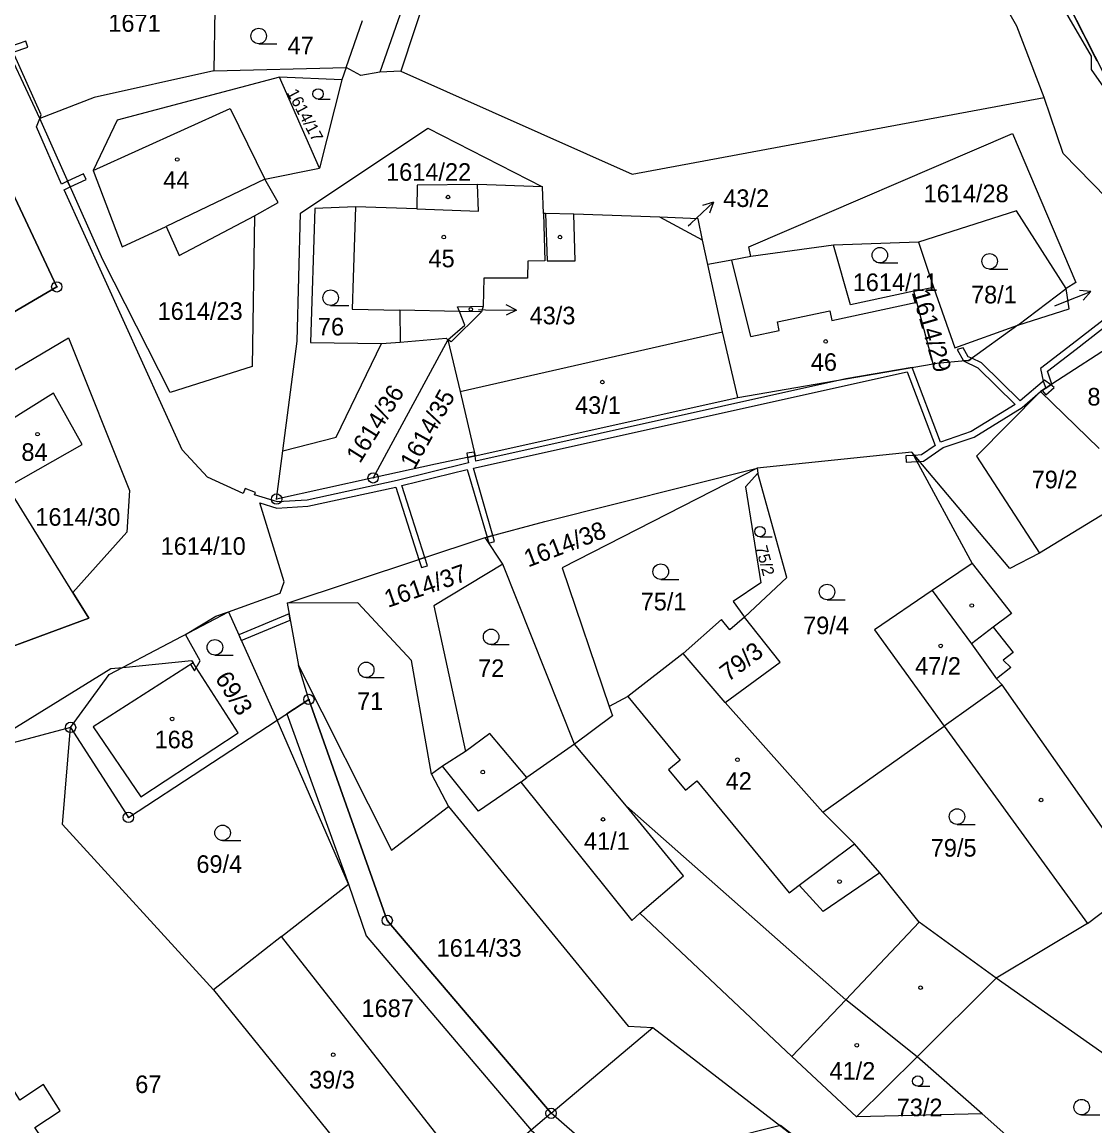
# Model space of a CAD drawing. Extents: x -680203 to -673936, y -1102717 to -1093650.
# Drawn here: x -676702.8 to -676599.2, y -1101195.8 to -1101089.1 of the extents above; entities that cross this region are included whole.
import ezdxf

# ---------------------------------------------------------------- set-up
doc = ezdxf.new("R2010")
doc.units = 0
for name, color, linetype in [('SOxx02xx_Koleje_param další_Popis10', 7, 'Continuous'), ('SOxx02xx_Staničení_Popis10', 7, 'Continuous'), ('SOxxxxxx_Koleje_hlavní_body_Popis10', 7, 'Continuous'), ('SOxxxxxx_Koleje_LN_parametry_Popis10', 7, 'Continuous'), ('SOxxxxxx_Koleje_param další_Popis10', 7, 'Continuous'), ('SOxxxxxx_Osa_bod_P', 7, 'Continuous'), ('SOxxxxxx_Staničení_Popis10', 7, 'Continuous'), ('x_prac', 7, 'Continuous')]:
    doc.layers.add(name, color=color, linetype=linetype)

msp = doc.modelspace()

# ---------------------------------------------------------------- linework, layer by layer
at = {"layer": 'SOxx02xx_Koleje_param další_Popis10'}
for centre, radius in [((-676699.47, -1101114.7), 0.5), ((-676699.47, -1101114.7), 0.0303), ((-676668.9, -1101133.16), 0.5), ((-676668.9, -1101133.16), 0.0303), ((-676678.23, -1101135.21), 0.5), ((-676678.23, -1101135.21), 0.0303), ((-676675.11, -1101154.58), 0.5), ((-676675.11, -1101154.58), 0.0303), ((-676698.14, -1101157.28), 0.5), ((-676698.14, -1101157.28), 0.0303), ((-676692.55, -1101165.98), 0.5), ((-676692.55, -1101165.98), 0.0303), ((-676667.54, -1101175.93), 0.5), ((-676667.54, -1101175.93), 0.0303), ((-676651.71, -1101194.58), 0.5), ((-676651.71, -1101194.58), 0.0303)]:
    msp.add_circle(centre, radius, dxfattribs=at)
at = {"layer": 'SOxx02xx_Staničení_Popis10'}
for p, q in [((-676638.21, -1101108.58), (-676636.02, -1101106.53)), ((-676636.02, -1101106.53), (-676637.09, -1101106.85)), ((-676636.02, -1101106.53), (-676636.41, -1101107.58)), ((-676638.46, -1101108.81), (-676638.21, -1101108.58)), ((-676602.32, -1101116.26), (-676599.54, -1101115.14)), ((-676599.54, -1101115.14), (-676600.65, -1101115.05)), ((-676599.54, -1101115.14), (-676600.28, -1101115.98)), ((-676603.03, -1101116.54), (-676602.32, -1101116.26)), ((-676658.72, -1101116.9), (-676658.05, -1101116.91)), ((-676658.05, -1101116.91), (-676655.05, -1101116.96)), ((-676655.05, -1101116.96), (-676656.06, -1101117.45)), ((-676655.05, -1101116.96), (-676656.04, -1101116.44))]:
    msp.add_line(p, q, dxfattribs=at)
at = {"layer": 'SOxxxxxx_Koleje_hlavní_body_Popis10'}
for p, q in [((-676679.96, -1101091.21), (-676678.21, -1101091.21)), ((-676674.21, -1101096.56), (-676673.04, -1101096.56)), ((-676619.94, -1101112.39), (-676618.19, -1101112.39)), ((-676609.33, -1101112.98), (-676607.58, -1101112.98)), ((-676673.01, -1101116.5), (-676671.26, -1101116.5)), ((-676631.53, -1101138.86), (-676630.35, -1101138.86)), ((-676641.11, -1101142.98), (-676639.36, -1101142.98)), ((-676625.04, -1101144.94), (-676623.29, -1101144.94)), ((-676657.5, -1101149.28), (-676655.75, -1101149.28)), ((-676684.19, -1101150.29), (-676682.44, -1101150.29)), ((-676669.57, -1101152.47), (-676667.82, -1101152.47)), ((-676612.48, -1101166.65), (-676610.73, -1101166.65)), ((-676683.45, -1101168.22), (-676681.7, -1101168.22)), ((-676616.28, -1101191.96), (-676615.1, -1101191.96)), ((-676600.44, -1101194.73), (-676598.69, -1101194.73))]:
    msp.add_line(p, q, dxfattribs=at)
for centre, radius in [((-676679.96, -1101090.46), 0.75), ((-676674.22, -1101096.06), 0.502), ((-676619.94, -1101111.64), 0.75), ((-676609.33, -1101112.23), 0.75), ((-676673.01, -1101115.75), 0.75), ((-676631.53, -1101138.36), 0.502), ((-676641.11, -1101142.23), 0.75), ((-676625.04, -1101144.19), 0.75), ((-676657.5, -1101148.53), 0.75), ((-676684.19, -1101149.54), 0.75), ((-676669.57, -1101151.72), 0.75), ((-676612.48, -1101165.9), 0.75), ((-676683.45, -1101167.47), 0.75), ((-676616.28, -1101191.46), 0.502), ((-676600.44, -1101193.98), 0.75)]:
    msp.add_circle(centre, radius, dxfattribs=at)
at = {"layer": 'SOxxxxxx_Koleje_LN_parametry_Popis10'}
for points in [[(-676603.83, -1101084.97), (-676599.53, -1101092.39), (-676599.52, -1101093.7), (-676594.87, -1101100.32)], [(-676598.93, -1101092.88), (-676601.57, -1101087.67)], [(-676711.15, -1101089.9), (-676699.47, -1101114.7), (-676709.92, -1101120.83)], [(-676603.42, -1101124.17), (-676604.02, -1101123.72), (-676606.37, -1101125.72), (-676610.13, -1101122.03), (-676611.06, -1101121.6), (-676611.35, -1101121.81), (-676611.86, -1101121.86), (-676610.47, -1101122.53), (-676606.86, -1101126.08), (-676611.1, -1101128.69), (-676614.09, -1101129.7), (-676616.82, -1101122.5), (-676623.24, -1101123.6), (-676658.97, -1101131.54), (-676659.05, -1101131.03), (-676659.78, -1101131.18), (-676659.7, -1101131.72), (-676666.58, -1101133.41), (-676675.29, -1101135.31), (-676678.14, -1101135.48), (-676680.35, -1101134.81), (-676680.26, -1101134.58), (-676681.27, -1101134.19), (-676681.46, -1101134.68), (-676684.91, -1101133.11), (-676687.34, -1101130.44), (-676698.76, -1101105.32), (-676698.17, -1101105.04), (-676698.42, -1101104.49), (-676699.01, -1101104.77), (-676701.42, -1101099.23), (-676701.12, -1101098.43), (-676700.97, -1101098.07), (-676703.7, -1101092.01), (-676702.27, -1101091.54), (-676702.46, -1101090.97), (-676703.94, -1101091.46)], [(-676597.65, -1101117.37), (-676601.34, -1101120.24), (-676604.41, -1101122.6), (-676604.16, -1101123.82), (-676603.9, -1101124.48), (-676603.32, -1101124.11), (-676603.75, -1101122.84), (-676600.98, -1101120.72), (-676597.29, -1101117.85)], [(-676708.32, -1101125.51), (-676698.35, -1101119.64), (-676692.44, -1101134.38), (-676692.71, -1101138.41), (-676697.92, -1101144.24), (-676696.37, -1101146.73), (-676710.15, -1101151.81)], [(-676706.52, -1101159.15), (-676694.26, -1101151.6), (-676693.1, -1101151.49), (-676686.44, -1101150.82), (-676686.3, -1101151.04), (-676686.55, -1101151.2), (-676686.16, -1101151.8), (-676686, -1101151.51), (-676685.63, -1101150.84), (-676687.04, -1101148.3), (-676684.09, -1101146.54), (-676682.89, -1101146.12), (-676677.87, -1101144.32), (-676677.49, -1101143.2), (-676679.86, -1101135.59), (-676678.22, -1101136.08), (-676675.21, -1101135.91), (-676666.71, -1101134.05), (-676664.47, -1101141.06), (-676663.9, -1101140.87), (-676666.13, -1101133.91), (-676659.8, -1101132.36), (-676657.89, -1101138.89), (-676657.33, -1101138.74), (-676659.21, -1101132.22), (-676617.29, -1101122.93), (-676614.6, -1101130.05), (-676615.91, -1101130.95), (-676616.6, -1101130.99), (-676616.11, -1101131.57), (-676615.71, -1101131.55), (-676613.81, -1101130.24), (-676610.84, -1101129.23), (-676606.2, -1101126.37), (-676604.42, -1101124.82), (-676603.42, -1101124.17)]]:
    msp.add_lwpolyline(points, dxfattribs=at)
for points in [[(-676698.42, -1101104.49), (-676698.17, -1101105.04), (-676696.63, -1101104.33), (-676696.88, -1101103.78)], [(-676611.86, -1101121.86), (-676611.35, -1101121.81), (-676611.06, -1101121.6), (-676611.41, -1101121.45), (-676611.88, -1101120.59), (-676612.48, -1101120.74)], [(-676603.08, -1101124.43), (-676603.42, -1101124.17), (-676604.25, -1101124.71), (-676603.9, -1101125.13)], [(-676659.84, -1101130.79), (-676659.78, -1101131.18), (-676659.05, -1101131.03), (-676659.13, -1101130.69)], [(-676616.37, -1101131.58), (-676616.11, -1101131.57), (-676616.6, -1101130.99), (-676616.69, -1101131), (-676617.44, -1101131.04), (-676617.4, -1101131.64)], [(-676657.16, -1101139.31), (-676657.33, -1101138.74), (-676657.89, -1101138.89), (-676657.71, -1101139.48)], [(-676664.22, -1101141.84), (-676663.65, -1101141.65), (-676663.9, -1101140.87), (-676664.47, -1101141.06)], [(-676681.89, -1101148.34), (-676681.64, -1101148.89), (-676676.91, -1101146.91), (-676677.02, -1101146.31)], [(-676675.11, -1101154.58), (-676677.23, -1101155.96), (-676671.29, -1101172.42), (-676669.56, -1101177.42), (-676653.63, -1101196.2), (-676646.23, -1101202.65), (-676627.08, -1101197.67), (-676629.55, -1101195.77), (-676645.67, -1101199.82), (-676651.71, -1101194.58), (-676667.54, -1101175.93)]]:
    msp.add_lwpolyline(points, close=True, dxfattribs=at)
at = {"layer": 'SOxxxxxx_Koleje_param další_Popis10'}
for centre in [(-676687.83, -1101102.39), (-676661.67, -1101106.02), (-676662.08, -1101109.89), (-676650.84, -1101109.89), (-676659.46, -1101116.87), (-676625.17, -1101119.98), (-676646.75, -1101123.91), (-676701.33, -1101128.94), (-676611.06, -1101145.5), (-676614.06, -1101149.4), (-676688.33, -1101156.46), (-676633.7, -1101160.41), (-676658.31, -1101161.6), (-676604.36, -1101164.3), (-676646.69, -1101166.17), (-676623.83, -1101172.18), (-676616, -1101182.44), (-676622.17, -1101188), (-676672.76, -1101188.92)]:
    msp.add_circle(centre, 0.175, dxfattribs=at)
at = {"layer": 'SOxxxxxx_Staničení_Popis10'}
for p, q in [((-676695.97, -1101103.45), (-676682.73, -1101097.45)), ((-676682.73, -1101097.45), (-676679.36, -1101104.3)), ((-676679.36, -1101104.3), (-676688.89, -1101108.88)), ((-676658.72, -1101107.39), (-676658.81, -1101104.82)), ((-676664.67, -1101107.17), (-676658.72, -1101107.39)), ((-676652.24, -1101107.62), (-676652.1, -1101112.2)), ((-676649.38, -1101112.17), (-676649.52, -1101107.66)), ((-676652.1, -1101112.2), (-676649.38, -1101112.17)), ((-676632.41, -1101119.5), (-676634.25, -1101112.11)), ((-676624.58, -1101117.96), (-676616.35, -1101116.18)), ((-676660.56, -1101117.08), (-676666.31, -1101116.95)), ((-676658.44, -1101117.13), (-676660.56, -1101117.08)), ((-676629.84, -1101118.08), (-676624.76, -1101117.01)), ((-676624.76, -1101117.01), (-676624.58, -1101117.96)), ((-676629.68, -1101118.92), (-676629.84, -1101118.08)), ((-676660.48, -1101124.83), (-676635.14, -1101119.04)), ((-676632.41, -1101119.5), (-676629.68, -1101118.92)), ((-676614.89, -1101144.06), (-676611.08, -1101149.2)), ((-676608.99, -1101147.58), (-676611.08, -1101149.2)), ((-676611.08, -1101149.2), (-676608.67, -1101152.57)), ((-676594.7, -1101172.3), (-676608.13, -1101153.18)), ((-676644.28, -1101154.28), (-676639.22, -1101160.44)), ((-676658.71, -1101165.39), (-676662.2, -1101161.03)), ((-676639.22, -1101160.44), (-676640.36, -1101161.38)), ((-676654.63, -1101162.58), (-676654.05, -1101162.12)), ((-676640.36, -1101161.38), (-676638.73, -1101163.36)), ((-676654.63, -1101162.58), (-676658.71, -1101165.39)), ((-676654.63, -1101162.58), (-676643.89, -1101175.94)), ((-676638.73, -1101163.36), (-676637.61, -1101162.44)), ((-676637.61, -1101162.44), (-676628.7, -1101173.26)), ((-676627.73, -1101172.53), (-676622.4, -1101168.54)), ((-676619.94, -1101171.33), (-676625.43, -1101175.08)), ((-676628.7, -1101173.26), (-676627.73, -1101172.53)), ((-676625.43, -1101175.08), (-676627.73, -1101172.53)), ((-676643.13, -1101175.23), (-676643.89, -1101175.94)), ((-676616.14, -1101176.12), (-676623.21, -1101183.6)), ((-676628.45, -1101189.1), (-676623.21, -1101183.6))]:
    msp.add_line(p, q, dxfattribs=at)
at = {"layer": 'x_prac'}
for p, q in [((-676701.12, -1101098.43), (-676712.02, -1101075.07)), ((-676684.19, -1101087.91), (-676684.29, -1101093.82)), ((-676671.5, -1101093.51), (-676669.93, -1101088.96)), ((-676684.29, -1101093.82), (-676671.5, -1101093.51)), ((-676671.5, -1101093.51), (-676671.94, -1101094.68)), ((-676666.24, -1101093.85), (-676668.27, -1101093.95)), ((-676674.07, -1101103.22), (-676677.96, -1101094.43)), ((-676671.94, -1101094.68), (-676677.96, -1101094.43)), ((-676671.94, -1101094.68), (-676674.07, -1101103.22)), ((-676652.52, -1101105.02), (-676658.81, -1101104.82)), ((-676652.44, -1101107.62), (-676652.52, -1101105.02)), ((-676664.67, -1101107.17), (-676670.61, -1101106.96)), ((-676637.07, -1101110.18), (-676641.19, -1101107.97)), ((-676636.57, -1101112.55), (-676637.07, -1101110.18)), ((-676624.43, -1101110.68), (-676632.4, -1101111.78)), ((-676616.19, -1101110.37), (-676624.43, -1101110.68)), ((-676616.19, -1101110.37), (-676614.76, -1101114.72)), ((-676616.65, -1101115.13), (-676614.76, -1101114.72)), ((-676606.6, -1101118.39), (-676601.92, -1101114.85)), ((-676658.27, -1101116.56), (-676658.44, -1101117.13)), ((-676661.67, -1101119.81), (-676668.9, -1101133.16)), ((-676668.09, -1101120.17), (-676666.28, -1101120.04)), ((-676633.67, -1101125.39), (-676614.8, -1101122.15)), ((-676598.74, -1101130.31), (-676604.42, -1101124.82)), ((-676659.05, -1101131.03), (-676633.67, -1101125.39)), ((-676659.05, -1101131.03), (-676662.88, -1101131.83)), ((-676616.86, -1101130.68), (-676631.8, -1101132.24)), ((-676616.86, -1101130.68), (-676611.01, -1101141.43)), ((-676662.88, -1101131.83), (-676668.9, -1101133.16)), ((-676652.32, -1101137.37), (-676631.8, -1101132.24)), ((-676631.8, -1101132.24), (-676631.73, -1101132.71)), ((-676594.31, -1101134.22), (-676604.51, -1101140.45)), ((-676658.07, -1101138.94), (-676652.32, -1101137.37)), ((-676677.21, -1101145.28), (-676658.07, -1101138.94)), ((-676656.38, -1101141.49), (-676658.07, -1101138.94)), ((-676649.46, -1101158.9), (-676656.38, -1101141.49)), ((-676677.21, -1101145.28), (-676676.11, -1101151.31)), ((-676634.88, -1101154.87), (-676638.94, -1101150.14)), ((-676675.11, -1101154.58), (-676676.11, -1101151.31)), ((-676678.18, -1101156.58), (-676675.11, -1101154.58)), ((-676625.44, -1101165.48), (-676634.88, -1101154.87)), ((-676698.14, -1101157.28), (-676703.67, -1101158.77)), ((-676625.44, -1101165.48), (-676613.71, -1101157.16)), ((-676613.71, -1101157.16), (-676599.86, -1101176.22)), ((-676644.41, -1101164.88), (-676649.46, -1101158.9)), ((-676663.27, -1101161.79), (-676661.62, -1101164.91)), ((-676599.86, -1101176.22), (-676608.7, -1101181.51)), ((-676677.77, -1101177.5), (-676684.34, -1101182.66)), ((-676616.32, -1101189.13), (-676608.7, -1101181.51)), ((-676589.64, -1101194.94), (-676608.7, -1101181.51)), ((-676684.34, -1101182.66), (-676668.68, -1101201.97)), ((-676651.71, -1101194.58), (-676641.89, -1101186.28)), ((-676641.89, -1101186.28), (-676624.61, -1101199.57)), ((-676622.2, -1101194.91), (-676616.32, -1101189.13)), ((-676610.04, -1101194.63), (-676616.32, -1101189.13)), ((-676651.71, -1101194.58), (-676665.19, -1101205.97)), ((-676610.04, -1101194.63), (-676622.2, -1101194.91)), ((-676603.48, -1101200.44), (-676610.04, -1101194.63))]:
    msp.add_line(p, q, dxfattribs=at)
for points in [[(-676643.49, -1101045.28), (-676654, -1101056.81), (-676666.24, -1101093.85)], [(-676604.07, -1101096.4), (-676606.71, -1101089.51), (-676622.97, -1101060.99), (-676639.91, -1101045.48), (-676643.49, -1101045.28)], [(-676621.27, -1101053.44), (-676617.33, -1101057.4), (-676615.28, -1101061.29), (-676607.19, -1101076.61), (-676598.26, -1101094.19)], [(-676657.85, -1101064.53), (-676661.22, -1101073.83), (-676662.82, -1101078.39), (-676668.27, -1101093.95)], [(-676739.31, -1101122.67), (-676709.92, -1101120.83), (-676699.47, -1101114.7), (-676711.15, -1101089.9)], [(-676684.29, -1101093.82), (-676695.87, -1101096.4), (-676701.12, -1101098.43)], [(-676668.27, -1101093.95), (-676670.08, -1101094.27), (-676671.5, -1101093.51)], [(-676666.24, -1101093.85), (-676643.88, -1101103.81), (-676604.07, -1101096.4)], [(-676677.96, -1101094.43), (-676693.65, -1101098.59), (-676695.97, -1101103.45), (-676693.15, -1101110.84), (-676688.89, -1101108.88), (-676687.64, -1101111.67), (-676680.36, -1101107.84)], [(-676584.85, -1101115.05), (-676596.62, -1101107.54), (-676602.24, -1101101.82), (-676604.07, -1101096.4)], [(-676680.36, -1101107.84), (-676680.58, -1101122.41), (-676688.51, -1101124.92), (-676695.03, -1101112.09), (-676701.12, -1101098.43)], [(-676677.63, -1101130.54), (-676676.23, -1101119.96), (-676675.92, -1101107.58), (-676663.62, -1101099.36), (-676652.52, -1101105.02)], [(-676632.4, -1101111.78), (-676632.6, -1101110.82), (-676607.12, -1101099.88), (-676600.99, -1101114.28), (-676601.92, -1101114.85)], [(-676680.36, -1101107.84), (-676678.09, -1101106.55), (-676679.36, -1101104.3), (-676674.07, -1101103.22)], [(-676658.81, -1101104.82), (-676664.65, -1101104.87), (-676664.67, -1101107.17)], [(-676670.61, -1101106.96), (-676674.53, -1101107.12), (-676674.94, -1101120.07), (-676668.09, -1101120.17)], [(-676670.61, -1101106.96), (-676670.84, -1101113.83), (-676670.92, -1101116.85), (-676666.31, -1101116.95), (-676666.28, -1101120.04)], [(-676652.44, -1101107.62), (-676652.3, -1101112.2), (-676653.96, -1101112.22), (-676653.99, -1101113.85), (-676658.22, -1101113.85), (-676658.27, -1101116.56)], [(-676641.19, -1101107.97), (-676649.52, -1101107.66), (-676652.24, -1101107.62), (-676652.44, -1101107.62)], [(-676601.92, -1101114.85), (-676606.72, -1101107.36), (-676616.19, -1101110.37)], [(-676637.07, -1101110.18), (-676637.51, -1101108.13), (-676641.19, -1101107.97)], [(-676616.65, -1101115.13), (-676622.76, -1101116.44), (-676624.43, -1101110.68)], [(-676632.4, -1101111.78), (-676634.25, -1101112.11), (-676636.57, -1101112.55)], [(-676633.67, -1101125.39), (-676635.14, -1101119.04), (-676636.57, -1101112.55)], [(-676614.8, -1101122.15), (-676616.35, -1101116.18), (-676616.65, -1101115.13)], [(-676614.76, -1101114.72), (-676612.69, -1101120.61), (-676606.6, -1101118.39)], [(-676606.6, -1101118.39), (-676601.64, -1101116.81), (-676601.92, -1101114.85)], [(-676661.67, -1101119.81), (-676660.05, -1101118.4), (-676660.56, -1101117.08), (-676660.74, -1101116.63), (-676658.27, -1101116.56)], [(-676658.44, -1101117.13), (-676661.36, -1101120.03), (-676661.67, -1101119.81)], [(-676606.6, -1101118.39), (-676611.35, -1101121.81), (-676614.8, -1101122.15)], [(-676590.67, -1101122.31), (-676595.74, -1101119.22), (-676604.42, -1101124.82)], [(-676708.32, -1101125.51), (-676698.35, -1101119.64), (-676692.44, -1101134.38), (-676692.71, -1101138.41), (-676697.92, -1101144.24)], [(-676677.63, -1101130.54), (-676672.47, -1101129.24), (-676668.09, -1101120.17)], [(-676666.28, -1101120.04), (-676661.83, -1101119.66), (-676661.67, -1101119.81)], [(-676661.67, -1101119.81), (-676660.48, -1101124.83), (-676659.05, -1101131.03)], [(-676604.42, -1101124.82), (-676610.6, -1101131.08), (-676604.51, -1101140.45)], [(-676704.1, -1101133.95), (-676697.03, -1101129.94), (-676699.78, -1101124.99), (-676706.55, -1101129.2)], [(-676668.9, -1101133.16), (-676678.23, -1101135.21), (-676677.63, -1101130.54)], [(-676604.51, -1101140.45), (-676607.37, -1101141.93), (-676616.86, -1101130.68)], [(-676631.8, -1101132.24), (-676650.62, -1101141.87), (-676646.11, -1101155.25)], [(-676631.73, -1101132.71), (-676632.91, -1101134.02), (-676631.45, -1101143.3), (-676634.12, -1101145.1), (-676633.02, -1101146.64)], [(-676633.02, -1101146.64), (-676628.91, -1101142.78), (-676631.73, -1101132.71)], [(-676697.92, -1101144.24), (-676703.79, -1101134.74), (-676704.1, -1101133.95)], [(-676656.38, -1101141.49), (-676663.05, -1101145.54), (-676659.99, -1101159.62)], [(-676611.01, -1101141.43), (-676614.89, -1101144.06), (-676620.46, -1101147.85), (-676613.71, -1101157.16)], [(-676611.01, -1101141.43), (-676607.21, -1101146.26), (-676608.99, -1101147.58), (-676607.07, -1101150.04), (-676608.01, -1101150.77), (-676607.28, -1101151.5), (-676608.67, -1101152.57), (-676608.13, -1101153.18), (-676613.71, -1101157.16)], [(-676726.56, -1101161.81), (-676717.94, -1101156.22), (-676710.15, -1101151.81), (-676696.37, -1101146.73), (-676697.92, -1101144.24)], [(-676698.14, -1101157.28), (-676694.4, -1101152.17), (-676682.89, -1101146.12), (-676678.18, -1101156.58)], [(-676663.27, -1101161.79), (-676665.21, -1101150.81), (-676670.37, -1101145.23), (-676677.21, -1101145.28)], [(-676633.02, -1101146.64), (-676634.42, -1101147.85), (-676635.24, -1101146.85), (-676638.94, -1101150.14)], [(-676634.88, -1101154.87), (-676629.57, -1101150.98), (-676633.02, -1101146.64)], [(-676638.94, -1101150.14), (-676644.28, -1101154.28), (-676646.11, -1101155.25)], [(-676691.34, -1101163.99), (-676681.95, -1101157.82), (-676686.3, -1101151.04), (-676695.94, -1101157.23), (-676691.34, -1101163.99)], [(-676676.11, -1101151.31), (-676667.13, -1101169.15), (-676661.62, -1101164.91)], [(-676675.11, -1101154.58), (-676667.54, -1101175.93), (-676651.71, -1101194.58)], [(-676646.11, -1101155.25), (-676645.77, -1101156.16), (-676649.46, -1101158.9)], [(-676698.14, -1101157.28), (-676692.55, -1101165.98), (-676678.18, -1101156.58)], [(-676677.77, -1101177.5), (-676671.29, -1101172.42), (-676678.18, -1101156.58)], [(-676684.34, -1101182.66), (-676698.93, -1101166.65), (-676698.14, -1101157.28)], [(-676649.46, -1101158.9), (-676654.05, -1101162.12), (-676657.62, -1101157.87), (-676659.99, -1101159.62)], [(-676659.99, -1101159.62), (-676662.2, -1101161.03), (-676663.27, -1101161.79)], [(-676661.62, -1101164.91), (-676644.27, -1101186.14), (-676641.89, -1101186.28)], [(-676622.2, -1101194.91), (-676628.45, -1101189.1), (-676643.13, -1101175.23), (-676638.9, -1101171.64), (-676644.41, -1101164.88)], [(-676616.32, -1101189.13), (-676623.21, -1101183.6), (-676644.41, -1101164.88)], [(-676608.7, -1101181.51), (-676616.14, -1101176.12), (-676619.94, -1101171.33), (-676622.4, -1101168.54), (-676625.44, -1101165.48)], [(-676688.7, -1101214.99), (-676701.6, -1101195.95), (-676699.13, -1101194.34), (-676700.77, -1101191.78), (-676703.05, -1101193.3), (-676714.16, -1101175.07), (-676719.86, -1101169.57)], [(-676599.86, -1101176.22), (-676594.7, -1101172.3), (-676578.23, -1101185.76)], [(-676668.68, -1101201.97), (-676662.63, -1101196.8), (-676677.77, -1101177.5)]]:
    msp.add_lwpolyline(points, dxfattribs=at)

# ---------------------------------------------------------------- texts
at = {"layer": 'SOxxxxxx_Osa_bod_P'}
for s, p in [('1671', (-676694.49, -1101090.05)), ('47', (-676677.17, -1101092.23)), ('44', (-676689.18, -1101105.22)), ('1614/22', (-676667.65, -1101104.45)), ('43/2', (-676635.07, -1101106.98)), ('1614/28', (-676615.71, -1101106.52)), ('45', (-676663.55, -1101112.81)), ('1614/11', (-676622.56, -1101115.11)), ('78/1', (-676611.13, -1101116.3)), ('1614/23', (-676689.73, -1101117.89)), ('43/3', (-676653.78, -1101118.32)), ('76', (-676674.24, -1101119.4)), ('46', (-676626.61, -1101122.82)), ('81/2', (-676599.88, -1101126.17)), ('43/1', (-676649.39, -1101126.98)), ('84', (-676702.89, -1101131.52)), ('79/2', (-676605.27, -1101134.17)), ('1614/30', (-676701.54, -1101137.79)), ('1614/10', (-676689.43, -1101140.6)), ('75/1', (-676643.05, -1101145.97)), ('79/4', (-676627.35, -1101148.27)), ('47/2', (-676616.53, -1101152.19)), ('72', (-676658.76, -1101152.41)), ('71', (-676670.45, -1101155.59)), ('168', (-676690.02, -1101159.3)), ('42', (-676634.84, -1101163.31)), ('41/1', (-676648.53, -1101169.11)), ('79/5', (-676615.02, -1101169.77)), ('69/4', (-676685.98, -1101171.34)), ('1614/33', (-676662.77, -1101179.44)), ('1687', (-676670.02, -1101185.27)), ('41/2', (-676624.8, -1101191.33)), ('67', (-676691.89, -1101192.62)), ('39/3', (-676675.09, -1101192.18)), ('73/2', (-676618.31, -1101194.86))]:
    msp.add_text(s, height=1.7, dxfattribs=at).set_placement(p)
for s, height, rotation, p in [('1614/17', 1.14, 298, (-676677.27, -1101095.93)), ('1614/29', 1.7, 286, (-676616.88, -1101115.22)), ('1614/36', 1.7, 58, (-676670.18, -1101131.84)), ('1614/35', 1.7, 61, (-676664.91, -1101132.43)), ('1614/38', 1.7, 21, (-676653.92, -1101141.83)), ('75/2', 1.14, 285, (-676631.96, -1101139.87)), ('1614/37', 1.7, 19, (-676667.47, -1101145.73)), ('79/3', 1.7, 37, (-676634.59, -1101152.92)), ('69/3', 1.7, 302, (-676684.23, -1101152.54))]:
    msp.add_text(s, height=height, rotation=rotation, dxfattribs=at).set_placement(p)

doc.saveas('drawing.dxf')
